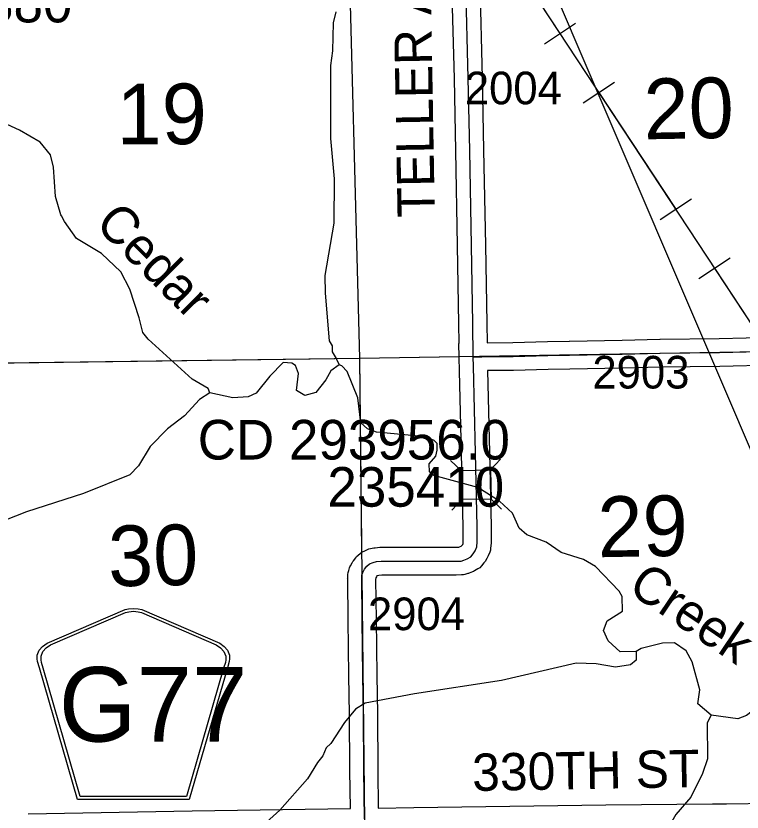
# Model space of a CAD drawing. Extents: x 23.6 to 68.7, y -63 to -29.
# Drawn here: x 51.067 to 52.625, y -56.511 to -54.804 of the extents above; entities that cross this region are included whole.
import ezdxf

# ---------------------------------------------------------------- set-up
doc = ezdxf.new("R2010")
doc.units = 0
for name, color, linetype in [('tdCoHydroRiver', 7, 'Continuous'), ('tdCoHydroTxtLg', 7, 'Continuous'), ('tdCoPipe', 7, 'Continuous'), ('tdCoSecRdNmbr', 7, 'Continuous'), ('tdCoSecRdTxt', 7, 'Continuous'), ('tdCoSecRteBand', 7, 'Continuous'), ('tdCoSecRteCL', 7, 'Continuous'), ('tdCoSectLine', 7, 'Continuous'), ('tdCoSectLinePart', 7, 'Continuous'), ('tdCoSectNmbr', 7, 'Continuous'), ('tdCoShieldCoRte', 7, 'Continuous'), ('tdCoStrucSec', 7, 'Continuous'), ('tdCoStrucSecCoName', 7, 'Continuous'), ('tdCoStrucSecFHWANum', 7, 'Continuous'), ('tdCoSurfGravel', 7, 'Continuous')]:
    doc.layers.add(name, color=color, linetype=linetype)

msp = doc.modelspace()

# ---------------------------------------------------------------- linework, layer by layer
at = {"layer": 'tdCoHydroRiver'}
for points in [[(51.7534, -54.7947), (51.7474, -54.8184), (51.7465, -54.8784), (51.7421, -54.91), (51.7422, -55.0663), (51.7495, -55.1531), (51.7489, -55.2478), (51.7296, -55.3601), (51.7301, -55.398), (51.7391, -55.5005), (51.7455, -55.5114), (51.7456, -55.5241), (51.7537, -55.5382), (51.7602, -55.5523)], [(51.483, -55.6122), (51.4797, -55.6028), (51.4448, -55.5826), (51.3507, -55.4968), (51.3395, -55.4828), (51.3346, -55.4654), (51.3313, -55.4513), (51.3116, -55.3899), (51.2923, -55.3522), (51.2508, -55.3132), (51.1968, -55.2807), (51.1711, -55.2447), (51.1647, -55.2321), (51.1631, -55.2305), (51.1516, -55.1912), (51.1478, -55.1281), (51.1412, -55.1013), (51.1188, -55.0747), (51.0743, -55.0484), (50.9838, -55.0068)], [(51.7602, -55.5523), (51.7429, -55.5651), (51.7321, -55.5842), (51.7103, -55.6113), (51.6867, -55.6179), (51.6692, -55.607), (51.6735, -55.5706), (51.667, -55.5534), (51.6591, -55.5487), (51.6401, -55.5473), (51.612, -55.5761), (51.5824, -55.6127), (51.5652, -55.6208), (51.532, -55.6227), (51.483, -55.6122)], [(52.1046, -55.8445), (52.0579, -55.8154), (51.9638, -55.7897), (51.9542, -55.7818), (51.9539, -55.7641), (51.9677, -55.7477), (51.9705, -55.7347), (51.9704, -55.7205), (51.964, -55.7143), (51.9465, -55.7066), (51.8407, -55.6967), (51.8216, -55.689), (51.8073, -55.6765), (51.8004, -55.6229), (51.7777, -55.5663), (51.7665, -55.5538), (51.7602, -55.5523)], [(51.483, -55.6122), (51.461, -55.6267), (51.4283, -55.6617), (51.3923, -55.689), (51.3548, -55.7273), (51.33, -55.7686), (51.3113, -55.7877), (51.2123, -55.8283), (51.0896, -55.8675), (50.9638, -55.9163), (50.8474, -55.9523), (50.7639, -55.9658), (50.5526, -55.9902), (50.4976, -56.0082), (50.4394, -56.0357), (50.369, -56.0933), (50.2449, -56.1452), (50.1994, -56.1741), (50.1775, -56.1933), (50.1493, -56.2078), (50.0895, -56.229), (50.0265, -56.2344), (49.9569, -56.2273)], [(52.3978, -56.1668), (52.3631, -56.1673), (52.3375, -56.1439), (52.3278, -56.1219), (52.3354, -56.1013), (52.3683, -56.0804), (52.3679, -56.0488), (52.3615, -56.0378), (52.3103, -55.9848), (52.2849, -55.9693), (52.2369, -55.9548), (52.2047, -55.9324), (52.1631, -55.9164), (52.147, -55.902), (52.1321, -55.8701), (52.1046, -55.8445)], [(52.5589, -56.3038), (52.5302, -56.2789), (52.5346, -56.2488), (52.5181, -56.189), (52.5051, -56.1655), (52.4797, -56.1485), (52.4544, -56.1488), (52.4088, -56.1604), (52.3978, -56.1668)], [(52.3978, -56.1668), (52.3979, -56.1858), (52.3853, -56.1954), (52.3536, -56.2006), (52.3122, -56.1932), (52.2693, -56.1921), (52.1091, -56.2289)], [(52.1091, -56.2289), (51.9222, -56.2578), (51.8161, -56.2779), (51.7956, -56.2907), (51.7721, -56.3194), (51.7423, -56.3639), (51.7328, -56.3735), (51.7251, -56.391), (51.7143, -56.4053), (51.6925, -56.4403), (51.6333, -56.5072), (51.5973, -56.5392), (51.5427, -56.5934), (51.5223, -56.6047), (51.4703, -56.6179), (51.4421, -56.6324), (51.425, -56.6579), (51.4081, -56.7039), (51.3941, -56.7198), (51.3643, -56.7406), (51.3035, -56.8092), (51.2312, -56.84), (51.2189, -56.867), (51.1931, -56.9588)], [(53.5655, -56.3797), (53.5527, -56.3704), (53.5048, -56.3236), (53.4714, -56.3035), (53.3415, -56.2704), (53.3037, -56.2787), (53.2503, -56.2983), (53.1635, -56.2994), (53.143, -56.3028), (53.1008, -56.3334), (53.0802, -56.332), (53.0373, -56.3057), (52.9883, -56.2984), (52.9361, -56.2928), (52.8932, -56.2665), (52.8393, -56.2529), (52.7651, -56.2554), (52.7084, -56.2609), (52.6738, -56.2739), (52.6347, -56.3044), (52.6159, -56.311), (52.5589, -56.3038)], [(52.5589, -56.3038), (52.5497, -56.3197), (52.5506, -56.397), (52.54, -56.4287), (52.5153, -56.4795), (52.4827, -56.5163), (52.4657, -56.5465), (52.4286, -56.6116), (52.4057, -56.6767), (52.3952, -56.7226), (52.3985, -56.8567), (52.3723, -56.9107), (52.36, -56.933), (52.3508, -56.9583), (52.3384, -56.9774), (52.2959, -56.9906), (52.2866, -56.9986), (52.2774, -57.0192), (52.2304, -57.053), (52.2259, -57.0672)]]:
    msp.add_lwpolyline(points, dxfattribs=at)
at = {"layer": 'tdCoPipe'}
for p, q in [((52.2007, -54.8633), (52.2677, -54.8191)), ((52.284, -54.9898), (52.3509, -54.9458)), ((52.449, -55.2404), (52.5161, -55.1962)), ((52.5323, -55.3669), (52.5993, -55.3228))]:
    msp.add_line(p, q, dxfattribs=at)
for points in [[(52.7092, -55.8881), (52.1685, -54.6256), (52.0278, -54.6014), (51.5713, -53.4705), (50.5099, -51.8469), (50.4958, -51.5814), (50.5552, -51.2727), (50.2847, -51.1516), (50.2624, -50.4838), (49.8437, -50.5036), (49.7201, -50.1551), (49.2788, -49.7486), (48.7767, -48.7734), (48.4175, -48.7462), (48.3931, -48.0683), (48.5915, -48.0676), (48.5343, -47.35), (48.398, -46.9574), (48.2106, -46.8896), (48.0301, -46.884), (47.8917, -46.8778), (47.6421, -46.4224)], [(47.6328, -46.455), (47.8862, -47.0281), (47.8862, -47.3755), (48.1041, -47.5548), (48.3579, -48.0145), (48.3692, -48.7357), (48.7277, -48.8178), (49.2636, -49.807), (49.6834, -50.278), (49.6888, -50.5119), (49.9362, -51.0105), (49.9711, -52.1375), (51.224, -52.8257), (51.5733, -53.5411), (51.7686, -54.0379), (52.0307, -54.5322), (52.7489, -55.6227), (53.4258, -56.5755), (53.9554, -57.7229)], [(52.0692, -54.5907), (52.2342, -54.8412)], [(52.3175, -54.9678), (52.4825, -55.2183)], [(52.5659, -55.3448), (52.7309, -55.5954)]]:
    msp.add_lwpolyline(points, dxfattribs=at)
at = {"layer": 'tdCoSecRteBand'}
for points in [[(51.0933, -56.5153), (51.4453, -56.5086), (51.4454, -56.5086), (51.4454, -56.5086), (51.7845, -56.5037), (51.7836, -56.4219), (51.7824, -56.3014), (51.7811, -56.2194), (51.7811, -56.2193), (51.7811, -56.2193), (51.7798, -56.0992), (51.7788, -56.0123), (51.7787, -56.0112), (51.7788, -56.0102), (51.7793, -56.0014), (51.7796, -55.9973), (51.7809, -55.9933), (51.783, -55.9874), (51.7837, -55.9854), (51.7847, -55.9835), (51.7883, -55.9765), (51.7895, -55.9742), (51.791, -55.9722), (51.7959, -55.9657), (51.798, -55.963), (51.8007, -55.9608), (51.8066, -55.9559), (51.8099, -55.9532), (51.8138, -55.9515), (51.8215, -55.9481), (51.8243, -55.9469), (51.8274, -55.9463), (51.8348, -55.9447), (51.8363, -55.9444), (51.8378, -55.9443), (51.8475, -55.9433), (51.8492, -55.9431), (51.8509, -55.9431), (51.884, -55.9434), (51.9294, -55.9434), (52.0095, -55.9434), (52.017, -55.943), (52.0184, -55.9426), (52.0222, -55.9411), (52.0231, -55.9406), (52.024, -55.9396), (52.0255, -55.9373), (52.0262, -55.9354), (52.0267, -55.9303), (52.0267, -55.9001), (52.0231, -55.7416), (52.0189, -55.5657), (52.0188, -55.5657), (52.0183, -55.5359), (52.0174, -55.5062), (52.0178, -55.5062), (52.0178, -55.5057), (52.0178, -55.5057), (52.0172, -55.4641), (52.0143, -55.2963), (52.0105, -55.0929), (52.0105, -55.0929), (52.0105, -55.0928), (52.0076, -54.9376), (52.0022, -54.7343)], [(52.0622, -54.7328), (52.0676, -54.9362), (52.0676, -54.9363), (52.0676, -54.9364), (52.0705, -55.0917), (52.0743, -55.2951), (52.0743, -55.2952), (52.0743, -55.2952), (52.0772, -55.4631), (52.0772, -55.4631), (52.0772, -55.4631), (52.0778, -55.5045), (52.1334, -55.5039), (52.2074, -55.5021), (52.2075, -55.5021), (52.2075, -55.5021), (52.2543, -55.5012), (52.2544, -55.5012), (52.2544, -55.5012), (52.3674, -55.4993), (52.4487, -55.4971), (52.4489, -55.4971), (52.4491, -55.4971), (52.576, -55.4953), (52.6913, -55.4928)], [(52.6925, -55.5528), (52.5771, -55.5553), (52.577, -55.5553), (52.5769, -55.5553), (52.4501, -55.5571), (52.3688, -55.5593), (52.3687, -55.5593), (52.3685, -55.5593), (52.2554, -55.5612), (52.2087, -55.5621), (52.1347, -55.5638), (52.1345, -55.5639), (52.1343, -55.5639), (52.0789, -55.5645), (52.0831, -55.7402), (52.0831, -55.7402), (52.0831, -55.7402), (52.0867, -55.8991), (52.0867, -55.8995), (52.0867, -55.8998), (52.0867, -55.9317), (52.0867, -55.9331), (52.0865, -55.9345), (52.0855, -55.9453), (52.0851, -55.9496), (52.0836, -55.9535), (52.0802, -55.962), (52.0791, -55.9647), (52.0776, -55.9672), (52.0735, -55.9736), (52.0724, -55.9752), (52.0712, -55.9767), (52.0658, -55.9831), (52.0624, -55.9871), (52.058, -55.9897), (52.0505, -55.9941), (52.0485, -55.9953), (52.0463, -55.9961), (52.0391, -55.999), (52.0378, -55.9995), (52.0365, -55.9998), (52.0304, -56.0016), (52.0269, -56.0027), (52.0233, -56.0028), (52.0114, -56.0033), (52.0108, -56.0034), (52.0101, -56.0034), (51.9294, -56.0034), (51.8839, -56.0034), (51.8837, -56.0034), (51.8836, -56.0034), (51.8521, -56.0031), (51.8455, -56.0038), (51.8425, -56.0044), (51.8416, -56.0048), (51.8404, -56.0064), (51.839, -56.0091), (51.8388, -56.0126), (51.8398, -56.0985), (51.8398, -56.0985), (51.8398, -56.0985), (51.8411, -56.2186), (51.8424, -56.3005), (51.8424, -56.3006), (51.8424, -56.3007), (51.8436, -56.4213), (51.8436, -56.4213), (51.8436, -56.4213), (51.8445, -56.5028)], [(51.8445, -56.5028), (51.9209, -56.5015), (51.921, -56.5015), (51.921, -56.5015), (52.3327, -56.4956), (52.3328, -56.4956), (52.3329, -56.4956), (52.5614, -56.4939), (52.5912, -56.4934), (52.5912, -56.4934), (52.7791, -56.4905)]]:
    msp.add_lwpolyline(points, dxfattribs=at)
at = {"layer": 'tdCoSecRteCL'}
for points in [[(52.0483, -55.5352), (52.0472, -55.4636), (52.0443, -55.2957), (52.0405, -55.0923), (52.0376, -54.937), (52.0322, -54.7335), (52.0284, -54.5623), (52.025, -54.4069), (52.0235, -54.3576), (52.0196, -54.1963), (52.0184, -54.1516), (52.0168, -54.0644), (52.0155, -54.035)], [(51.8147, -56.5255), (51.8136, -56.4216), (51.8124, -56.301), (51.8111, -56.219), (51.8098, -56.0989), (51.8088, -56.0119), (51.8093, -56.0032), (51.8113, -55.9973), (51.8149, -55.9903), (51.8198, -55.9839), (51.8257, -55.979), (51.8334, -55.9757), (51.8409, -55.9741), (51.8507, -55.9731), (51.8839, -55.9734), (51.9294, -55.9734), (52.0101, -55.9734), (52.022, -55.9728), (52.0281, -55.971), (52.0353, -55.9682), (52.0428, -55.9638), (52.0482, -55.9574), (52.0523, -55.951), (52.0556, -55.9425), (52.0567, -55.9317), (52.0567, -55.8998), (52.0531, -55.7409), (52.0487, -55.5549), (52.0483, -55.5352)], [(52.0483, -55.5352), (52.0664, -55.5346), (52.134, -55.5339), (52.2081, -55.5321), (52.2549, -55.5312), (52.368, -55.5293), (52.4495, -55.5271), (52.5765, -55.5253), (52.692, -55.5228), (52.7922, -55.5212)]]:
    msp.add_lwpolyline(points, dxfattribs=at)
at = {"layer": 'tdCoSectLine'}
for points in [[(51.778, -54.5344), (51.8042, -55.538)], [(51.8042, -55.538), (52.7918, -55.5212)], [(50.7681, -55.5514), (51.8042, -55.538)], [(51.8042, -55.538), (51.8147, -56.5332)]]:
    msp.add_lwpolyline(points, dxfattribs=at)
at = {"layer": 'tdCoSectLinePart'}
for points in [[(51.778, -54.5344), (51.8042, -55.538)], [(51.8042, -55.538), (52.018, -55.5344)], [(50.7978, -55.551), (51.8042, -55.538)], [(51.8042, -55.538), (51.8086, -55.9547)]]:
    msp.add_lwpolyline(points, dxfattribs=at)
at = {"layer": 'tdCoShieldCoRte'}
for points in [[(51.1992, -56.4845), (51.1172, -56.2016), (51.1134, -56.1884), (51.1126, -56.1826), (51.1126, -56.1747), (51.1169, -56.1644), (51.1242, -56.1559), (51.1337, -56.1493), (51.301, -56.0769), (51.3085, -56.0753), (51.3189, -56.0744), (51.3294, -56.0753), (51.3369, -56.0769), (51.5042, -56.1493), (51.5137, -56.1559), (51.521, -56.1644), (51.5253, -56.1747), (51.5253, -56.1826), (51.5245, -56.1884), (51.5207, -56.2016), (51.4387, -56.4845)], [(51.205, -56.4782), (51.1253, -56.2029), (51.1216, -56.1903), (51.1209, -56.1846), (51.1209, -56.1771), (51.125, -56.1672), (51.1319, -56.1591), (51.1411, -56.1527), (51.3017, -56.0832), (51.3089, -56.0816), (51.3189, -56.0807), (51.329, -56.0816), (51.3362, -56.0832), (51.4968, -56.1527), (51.5059, -56.1591), (51.5129, -56.1672), (51.517, -56.1771), (51.517, -56.1846), (51.5163, -56.1903), (51.5126, -56.2029), (51.4328, -56.4782)]]:
    msp.add_lwpolyline(points, close=True, dxfattribs=at)
at = {"layer": 'tdCoStrucSec'}
for p, q in [((52.0223, -55.7786), (51.9996, -55.757)), ((52.0849, -55.7772), (52.1065, -55.7546)), ((52.0237, -55.8412), (52.0021, -55.8639)), ((52.0863, -55.8398), (52.1089, -55.8614))]:
    msp.add_line(p, q, dxfattribs=at)
msp.add_lwpolyline([(52.0237, -55.8412), (52.0223, -55.7786), (52.0849, -55.7772), (52.0863, -55.8398)], close=True, dxfattribs=at)
at = {"layer": 'tdCoSurfGravel'}
for points in [[(51.8147, -56.5255), (51.8136, -56.4216), (51.8124, -56.301), (51.8111, -56.219), (51.8098, -56.0989), (51.8088, -56.0119), (51.8093, -56.0032), (51.8113, -55.9973), (51.8149, -55.9903), (51.8198, -55.9839), (51.8257, -55.979), (51.8334, -55.9757), (51.8409, -55.9741), (51.8507, -55.9731), (51.8839, -55.9734), (51.9294, -55.9734), (52.0101, -55.9734), (52.022, -55.9728), (52.0281, -55.971), (52.0353, -55.9682), (52.0428, -55.9638), (52.0482, -55.9574), (52.0523, -55.951), (52.0556, -55.9425), (52.0567, -55.9317), (52.0567, -55.8998), (52.0531, -55.7409), (52.0487, -55.5549), (52.0483, -55.5352), (52.0472, -55.4636), (52.0443, -55.2957), (52.0405, -55.0923), (52.0376, -54.937), (52.0322, -54.7335)], [(52.0483, -55.5352), (52.0664, -55.5346), (52.134, -55.5339), (52.2081, -55.5321), (52.2549, -55.5312), (52.368, -55.5293), (52.4495, -55.5271), (52.5765, -55.5253), (52.692, -55.5228)]]:
    msp.add_lwpolyline(points, dxfattribs=at)

# ---------------------------------------------------------------- texts
at = {"layer": 'tdCoHydroTxtLg'}
for s, rotation, p in [('Cedar', 314.914, (51.234, -55.2523)), ('Creek', 326.0028, (52.3769, -56.0375))]:
    msp.add_text(s, height=0.08, rotation=rotation, dxfattribs=at).set_placement(p)
at = {"layer": 'tdCoSecRdNmbr'}
for s, rotation, p in [('2004', 0.0396, (52.0301, -54.9932)), ('2903', 0.0396, (52.3038, -55.6029)), ('2904', 0.04, (51.8223, -56.1212))]:
    msp.add_text(s, height=0.07, rotation=rotation, dxfattribs=at).set_placement(p)
at = {"layer": 'tdCoSecRdTxt'}
for s, rotation, p in [('TELLER AVE', 91, (51.9658, -55.2352)), ('330TH ST', 1.0152, (52.0465, -56.4662))]:
    msp.add_text(s, height=0.08, rotation=rotation, dxfattribs=at).set_placement(p)
at = {"layer": 'tdCoSectNmbr'}
for s, rotation, p in [('20', 1.0395, (52.4148, -55.0684)), ('19', 0.0395, (51.2831, -55.0788)), ('29', 1.0396, (52.3161, -55.9648)), ('30', 1.0396, (51.2658, -56.0273))]:
    msp.add_text(s, height=0.13, rotation=rotation, dxfattribs=at).set_placement(p)
at = {"layer": 'tdCoShieldCoRte'}
msp.add_text('G77', height=0.16, dxfattribs=at).set_placement((51.1591, -56.3602))
at = {"layer": 'tdCoStrucSecCoName'}
msp.add_text('CD 293956.0', height=0.085, dxfattribs=at).set_placement((51.457, -55.7551))
at = {"layer": 'tdCoStrucSecFHWANum'}
for s, p in [('235380', (50.8089, -54.8175)), ('235410', (51.7352, -55.8563))]:
    msp.add_text(s, height=0.085, dxfattribs=at).set_placement(p)

doc.saveas('drawing.dxf')
